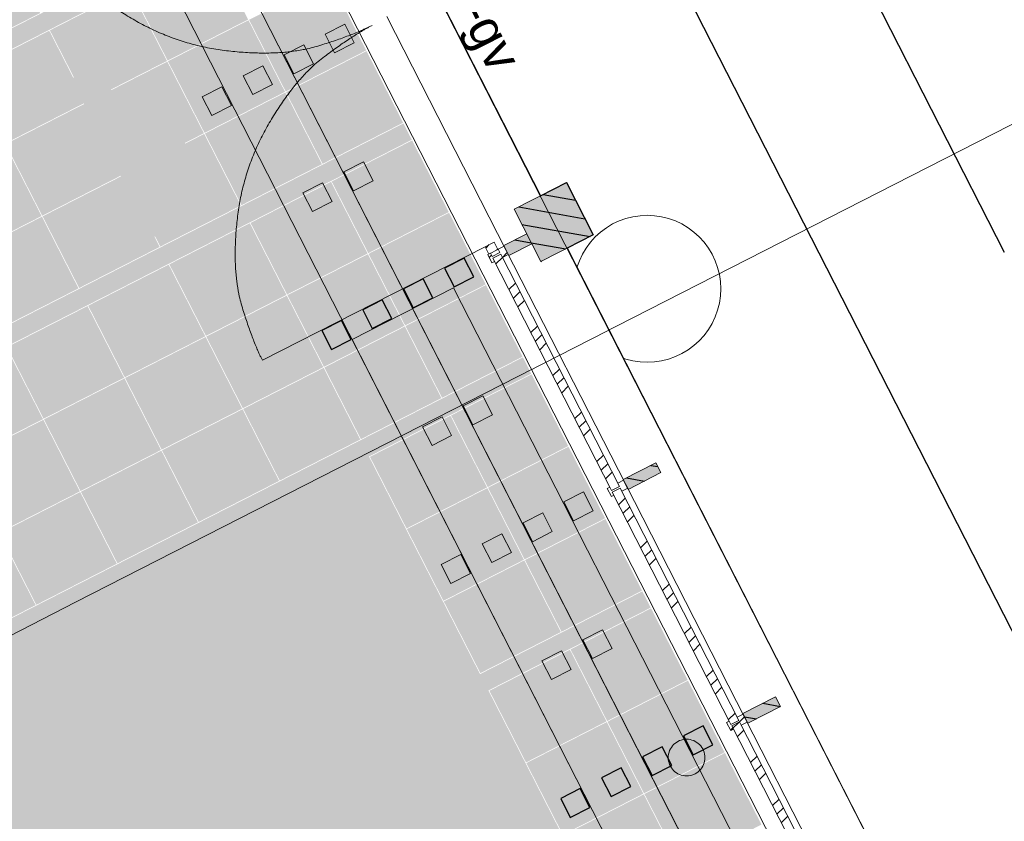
# Model space of a CAD drawing. Header units: metres. Extents: x 538891 to 1080079, y 6588829 to 13178720.
# Tile 458 of 1056: x 539877.23 to 539882.59, y 6589180.6 to 6589184.96. Entities that reach past the tile are written whole.
import ezdxf

# ---------------------------------------------------------------- set-up
doc = ezdxf.new("R2010")
doc.units = ezdxf.units.M
doc.header["$LTSCALE"] = 0.4
doc.header["$PDMODE"] = 1
doc.header["$PDSIZE"] = -2
doc.linetypes.add('Hidden Line', pattern=[48.902778, 35.277778, -13.625])
doc.linetypes.add('Triple Dashed', pattern=[92.604163, 66.145831, -26.458332])
for name, color, linetype in [('AR', 7, 'Continuous'), ('DENDRO', 7, 'Continuous'), ('GEO', 7, 'Continuous'), ('KINO_ASENDIPLAAN', 7, 'Continuous'), ('KINO_GRID', 7, 'Continuous'), ('KINO_PINNAKATTED 2', 7, 'Continuous')]:
    doc.layers.add(name, color=color, linetype=linetype)
doc.styles.add('Arial', font='arial.ttf')
pattern_1 = [(45, (0, 0), (-0.176776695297, 0.176776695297), []), (45, (-0.03536, 0.03536), (-0.176776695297, 0.176776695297), []), (45, (-0.0707, 0.0707), (-0.176776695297, 0.176776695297), [])]
pattern_2 = [(-10, (42.05, 28.59), (0.015628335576, 0.0886326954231), [])]

# ---------------------------------------------------------------- blocks, each defined once
blk = doc.blocks.new('VQSA')
at = {"color": 7, "linetype": 'Continuous', "lineweight": 9, "flags": 128}
for points in [[(0.2, 2.3), (0.199, 2.28), (0.196, 2.261), (0.191, 2.242), (0.185, 2.223), (0.176, 2.206), (0.166, 2.189), (0.155, 2.173), (0.141, 2.159), (0.127, 2.145), (0.111, 2.134), (0.094, 2.124), (0.077, 2.115), (0.058, 2.109), (0.039, 2.104), (0.02, 2.101), (0, 2.1), (-0.02, 2.101), (-0.039, 2.104), (-0.058, 2.109), (-0.077, 2.115), (-0.094, 2.124), (-0.111, 2.134), (-0.127, 2.145), (-0.141, 2.159), (-0.155, 2.173), (-0.166, 2.189), (-0.176, 2.206), (-0.185, 2.223), (-0.191, 2.242), (-0.196, 2.261), (-0.199, 2.28), (-0.2, 2.3), (-0.199, 2.32), (-0.196, 2.339), (-0.191, 2.358), (-0.185, 2.377), (-0.176, 2.394), (-0.166, 2.411), (-0.155, 2.427), (-0.141, 2.441), (-0.127, 2.455), (-0.111, 2.466), (-0.094, 2.476), (-0.077, 2.485), (-0.058, 2.491), (-0.039, 2.496), (-0.02, 2.499), (0, 2.5), (0.02, 2.499), (0.039, 2.496), (0.058, 2.491), (0.077, 2.485), (0.094, 2.476), (0.111, 2.466), (0.127, 2.455), (0.141, 2.441), (0.155, 2.427), (0.166, 2.411), (0.176, 2.394), (0.185, 2.377), (0.191, 2.358), (0.196, 2.339), (0.199, 2.32)], [(0.2, 1.3), (0.199, 1.28), (0.196, 1.261), (0.191, 1.242), (0.185, 1.223), (0.176, 1.206), (0.166, 1.189), (0.155, 1.173), (0.141, 1.159), (0.127, 1.145), (0.111, 1.134), (0.094, 1.124), (0.077, 1.115), (0.058, 1.109), (0.039, 1.104), (0.02, 1.101), (0, 1.1), (-0.02, 1.101), (-0.039, 1.104), (-0.058, 1.109), (-0.077, 1.115), (-0.094, 1.124), (-0.111, 1.134), (-0.127, 1.145), (-0.141, 1.159), (-0.155, 1.173), (-0.166, 1.189), (-0.176, 1.206), (-0.185, 1.223), (-0.191, 1.242), (-0.196, 1.261), (-0.199, 1.28), (-0.2, 1.3), (-0.199, 1.32), (-0.196, 1.339), (-0.191, 1.358), (-0.185, 1.377), (-0.176, 1.394), (-0.166, 1.411), (-0.155, 1.427), (-0.141, 1.441), (-0.127, 1.455), (-0.111, 1.466), (-0.094, 1.476), (-0.077, 1.485), (-0.058, 1.491), (-0.039, 1.496), (-0.02, 1.499), (0, 1.5), (0.02, 1.499), (0.039, 1.496), (0.058, 1.491), (0.077, 1.485), (0.094, 1.476), (0.111, 1.466), (0.127, 1.455), (0.141, 1.441), (0.155, 1.427), (0.166, 1.411), (0.176, 1.394), (0.185, 1.377), (0.191, 1.358), (0.196, 1.339), (0.199, 1.32)], [(0.5, 0), (0.498, -0.049), (0.49, -0.098), (0.478, -0.145), (0.462, -0.191), (0.441, -0.236), (0.416, -0.278), (0.387, -0.317), (0.354, -0.354), (0.317, -0.387), (0.278, -0.416), (0.236, -0.441), (0.191, -0.462), (0.145, -0.478), (0.098, -0.49), (0.049, -0.498), (0, -0.5), (-0.049, -0.498), (-0.098, -0.49), (-0.145, -0.478), (-0.191, -0.462), (-0.236, -0.441), (-0.278, -0.416), (-0.317, -0.387), (-0.354, -0.354), (-0.387, -0.317), (-0.416, -0.278), (-0.441, -0.236), (-0.462, -0.191), (-0.478, -0.145), (-0.49, -0.098), (-0.498, -0.049), (-0.5, 0), (-0.498, 0.049), (-0.49, 0.098), (-0.478, 0.145), (-0.462, 0.191), (-0.441, 0.236), (-0.416, 0.278), (-0.387, 0.317), (-0.354, 0.354), (-0.317, 0.387), (-0.278, 0.416), (-0.236, 0.441), (-0.191, 0.462), (-0.145, 0.478), (-0.098, 0.49), (-0.049, 0.498), (0, 0.5), (0.049, 0.498), (0.098, 0.49), (0.145, 0.478), (0.191, 0.462), (0.236, 0.441), (0.278, 0.416), (0.317, 0.387), (0.354, 0.354), (0.387, 0.317), (0.416, 0.278), (0.441, 0.236), (0.462, 0.191), (0.478, 0.145), (0.49, 0.098), (0.498, 0.049)], [(-0.93, -0.65), (-0.931, -0.67), (-0.934, -0.689), (-0.939, -0.708), (-0.945, -0.727), (-0.954, -0.744), (-0.964, -0.761), (-0.975, -0.777), (-0.989, -0.791), (-1.003, -0.805), (-1.019, -0.816), (-1.036, -0.826), (-1.053, -0.835), (-1.072, -0.841), (-1.091, -0.846), (-1.11, -0.849), (-1.13, -0.85), (-1.15, -0.849), (-1.169, -0.846), (-1.188, -0.841), (-1.207, -0.835), (-1.224, -0.826), (-1.241, -0.816), (-1.257, -0.805), (-1.271, -0.791), (-1.285, -0.777), (-1.296, -0.761), (-1.306, -0.744), (-1.315, -0.727), (-1.321, -0.708), (-1.326, -0.689), (-1.329, -0.67), (-1.33, -0.65), (-1.329, -0.63), (-1.326, -0.611), (-1.321, -0.592), (-1.315, -0.573), (-1.306, -0.556), (-1.296, -0.539), (-1.285, -0.523), (-1.271, -0.509), (-1.257, -0.495), (-1.241, -0.484), (-1.224, -0.474), (-1.207, -0.465), (-1.188, -0.459), (-1.169, -0.454), (-1.15, -0.451), (-1.13, -0.45), (-1.11, -0.451), (-1.091, -0.454), (-1.072, -0.459), (-1.053, -0.465), (-1.036, -0.474), (-1.019, -0.484), (-1.003, -0.495), (-0.989, -0.509), (-0.975, -0.523), (-0.964, -0.539), (-0.954, -0.556), (-0.945, -0.573), (-0.939, -0.592), (-0.934, -0.611), (-0.931, -0.63)], [(1.33, -0.65), (1.329, -0.67), (1.326, -0.689), (1.321, -0.708), (1.315, -0.727), (1.306, -0.744), (1.296, -0.761), (1.285, -0.777), (1.271, -0.791), (1.257, -0.805), (1.241, -0.816), (1.224, -0.826), (1.207, -0.835), (1.188, -0.841), (1.169, -0.846), (1.15, -0.849), (1.13, -0.85), (1.11, -0.849), (1.091, -0.846), (1.072, -0.841), (1.053, -0.835), (1.036, -0.826), (1.019, -0.816), (1.003, -0.805), (0.989, -0.791), (0.975, -0.777), (0.964, -0.761), (0.954, -0.744), (0.945, -0.727), (0.939, -0.708), (0.934, -0.689), (0.931, -0.67), (0.93, -0.65), (0.931, -0.63), (0.934, -0.611), (0.939, -0.592), (0.945, -0.573), (0.954, -0.556), (0.964, -0.539), (0.975, -0.523), (0.989, -0.509), (1.003, -0.495), (1.019, -0.484), (1.036, -0.474), (1.053, -0.465), (1.072, -0.459), (1.091, -0.454), (1.11, -0.451), (1.13, -0.45), (1.15, -0.451), (1.169, -0.454), (1.188, -0.459), (1.207, -0.465), (1.224, -0.474), (1.241, -0.484), (1.257, -0.495), (1.271, -0.509), (1.285, -0.523), (1.296, -0.539), (1.306, -0.556), (1.315, -0.573), (1.321, -0.592), (1.326, -0.611), (1.329, -0.63)], [(-1.8, -1.15), (-1.801, -1.17), (-1.804, -1.189), (-1.809, -1.208), (-1.815, -1.227), (-1.824, -1.244), (-1.834, -1.261), (-1.845, -1.277), (-1.859, -1.291), (-1.873, -1.305), (-1.889, -1.316), (-1.906, -1.326), (-1.923, -1.335), (-1.942, -1.341), (-1.961, -1.346), (-1.98, -1.349), (-2, -1.35), (-2.02, -1.349), (-2.039, -1.346), (-2.058, -1.341), (-2.077, -1.335), (-2.094, -1.326), (-2.111, -1.316), (-2.127, -1.305), (-2.141, -1.291), (-2.155, -1.277), (-2.166, -1.261), (-2.176, -1.244), (-2.185, -1.227), (-2.191, -1.208), (-2.196, -1.189), (-2.199, -1.17), (-2.2, -1.15), (-2.199, -1.13), (-2.196, -1.111), (-2.191, -1.092), (-2.185, -1.073), (-2.176, -1.056), (-2.166, -1.039), (-2.155, -1.023), (-2.141, -1.009), (-2.127, -0.995), (-2.111, -0.984), (-2.094, -0.974), (-2.077, -0.965), (-2.058, -0.959), (-2.039, -0.954), (-2.02, -0.951), (-2, -0.95), (-1.98, -0.951), (-1.961, -0.954), (-1.942, -0.959), (-1.923, -0.965), (-1.906, -0.974), (-1.889, -0.984), (-1.873, -0.995), (-1.859, -1.009), (-1.845, -1.023), (-1.834, -1.039), (-1.824, -1.056), (-1.815, -1.073), (-1.809, -1.092), (-1.804, -1.111), (-1.801, -1.13)], [(2.2, -1.15), (2.199, -1.17), (2.196, -1.189), (2.191, -1.208), (2.185, -1.227), (2.176, -1.244), (2.166, -1.261), (2.155, -1.277), (2.141, -1.291), (2.127, -1.305), (2.111, -1.316), (2.094, -1.326), (2.077, -1.335), (2.058, -1.341), (2.039, -1.346), (2.02, -1.349), (2, -1.35), (1.98, -1.349), (1.961, -1.346), (1.942, -1.341), (1.923, -1.335), (1.906, -1.326), (1.889, -1.316), (1.873, -1.305), (1.859, -1.291), (1.845, -1.277), (1.834, -1.261), (1.824, -1.244), (1.815, -1.227), (1.809, -1.208), (1.804, -1.189), (1.801, -1.17), (1.8, -1.15), (1.801, -1.13), (1.804, -1.111), (1.809, -1.092), (1.815, -1.073), (1.824, -1.056), (1.834, -1.039), (1.845, -1.023), (1.859, -1.009), (1.873, -0.995), (1.889, -0.984), (1.906, -0.974), (1.923, -0.965), (1.942, -0.959), (1.961, -0.954), (1.98, -0.951), (2, -0.95), (2.02, -0.951), (2.039, -0.954), (2.058, -0.959), (2.077, -0.965), (2.094, -0.974), (2.111, -0.984), (2.127, -0.995), (2.141, -1.009), (2.155, -1.023), (2.166, -1.039), (2.176, -1.056), (2.185, -1.073), (2.191, -1.092), (2.196, -1.111), (2.199, -1.13)]]:
    blk.add_lwpolyline(points, close=True, dxfattribs=at)
blk = doc.blocks.new('METS')
at = {"color": 7, "linetype": 'Continuous', "lineweight": 9, "flags": 128}
blk.add_lwpolyline([(0.8, 0), (0.796, -0.078), (0.785, -0.156), (0.766, -0.232), (0.739, -0.306), (0.706, -0.377), (0.665, -0.444), (0.618, -0.508), (0.566, -0.566), (0.508, -0.618), (0.444, -0.665), (0.377, -0.706), (0.306, -0.739), (0.232, -0.766), (0.156, -0.785), (0.078, -0.796), (0, -0.8), (-0.078, -0.796), (-0.156, -0.785), (-0.232, -0.766), (-0.306, -0.739), (-0.377, -0.706), (-0.444, -0.665), (-0.508, -0.618), (-0.566, -0.566), (-0.618, -0.508), (-0.665, -0.444), (-0.706, -0.377), (-0.739, -0.306), (-0.766, -0.232), (-0.785, -0.156), (-0.796, -0.078), (-0.8, 0), (-0.796, 0.078), (-0.785, 0.156), (-0.766, 0.232), (-0.739, 0.306), (-0.706, 0.377), (-0.665, 0.444), (-0.618, 0.508), (-0.566, 0.566), (-0.508, 0.618), (-0.444, 0.665), (-0.377, 0.706), (-0.306, 0.739), (-0.232, 0.766), (-0.156, 0.785), (-0.078, 0.796), (0, 0.8), (0.078, 0.796), (0.156, 0.785), (0.232, 0.766), (0.306, 0.739), (0.377, 0.706), (0.444, 0.665), (0.508, 0.618), (0.566, 0.566), (0.618, 0.508), (0.665, 0.444), (0.706, 0.377), (0.739, 0.306), (0.766, 0.232), (0.785, 0.156), (0.796, 0.078)], close=True, dxfattribs=at)

msp = doc.modelspace()

# ---------------------------------------------------------------- hatches: boundary and pattern name
at = {"layer": 'KINO_PINNAKATTED 2', "linetype": 'Continuous', "lineweight": 0, "true_color": 0xdbccc4}
msp.add_hatch(color=254, dxfattribs=at).paths.add_polyline_path([(539876.2611, 6589181.123), (539881.9225, 6589169.9217), (539881.9225, 6589169.9217), (539882.6953, 6589168.4075), (539882.6953, 6589168.4075), (539885.967, 6589162.1069), (539888.8344, 6589163.5705), (539879.1286, 6589182.5866)])

# ---------------------------------------------------------------- linework, layer by layer
at = {"layer": 'AR', "color": 251, "linetype": 'Triple Dashed', "lineweight": 9, "true_color": 0x575757}
msp.add_line((539877.5321, 6589181.7937), (539875.9288, 6589180.9754), dxfattribs=at)
at = {"layer": 'AR', "color": 7, "linetype": 'Continuous', "lineweight": 9, "flags": 128}
for points in [[(539892.9408, 6589158.7273), (539878.4205, 6589187.1759), (539893.6068, 6589194.927)], [(539893.4643, 6589194.8543), (539888.6724, 6589192.4085), (539888.3874, 6589192.263), (539883.6222, 6589189.8309), (539883.3372, 6589189.6854), (539878.5809, 6589187.2578), (539878.6536, 6589187.1153), (539878.5111, 6589187.0425), (539880.0613, 6589184.0053), (539880.2038, 6589184.078), (539880.3493, 6589183.793), (539880.2068, 6589183.7202), (539882.6662, 6589178.9016)]]:
    msp.add_lwpolyline(points, dxfattribs=at)
at = {"layer": 'AR', "color": 143, "linetype": 'Continuous', "lineweight": 25, "true_color": 0x84a8b9, "flags": 128}
msp.add_lwpolyline([(539893.4643, 6589194.8543), (539888.6724, 6589192.4085), (539888.3874, 6589192.263), (539883.6222, 6589189.8309), (539883.3372, 6589189.6854), (539878.5809, 6589187.2578), (539878.6536, 6589187.1153), (539878.5111, 6589187.0425), (539880.0613, 6589184.0053), (539880.2038, 6589184.078), (539880.3493, 6589183.793), (539880.2068, 6589183.7202), (539882.6662, 6589178.9016)], dxfattribs=at)
at = {"layer": 'AR', "color": 7, "linetype": 'Hidden Line', "lineweight": 9, "flags": 128}
msp.add_lwpolyline([(539878.2739, 6589184.4431), (539878.3808, 6589184.4976), (539878.3285, 6589184.6), (539878.2216, 6589184.5455)], close=True, dxfattribs=at)
at = {"layer": 'DENDRO', "color": 30, "linetype": 'Continuous', "lineweight": 25, "true_color": 0xff7f00}
msp.add_open_spline([(539885.6577, 6589211.3673), (539885.9587, 6589211.5998), (539887.0879, 6589212.0198), (539888.605, 6589212.4885), (539889.9731, 6589213.0137), (539891.3102, 6589213.7672), (539891.8744, 6589214.6436), (539891.7177, 6589215.3903), (539891.4434, 6589216.0274), (539891.1774, 6589216.6797), (539891.0775, 6589217.3225), (539891.2898, 6589217.9325), (539891.6083, 6589218.5323), (539891.7489, 6589219.1569), (539891.5335, 6589219.8105), (539891.0707, 6589220.4069), (539890.4607, 6589220.8621), (539889.8044, 6589221.0935), (539889.0576, 6589220.9883), (539888.3106, 6589220.2982), (539887.7505, 6589219.5517), (539887.208, 6589218.8186), (539886.4783, 6589217.8358), (539885.4818, 6589216.498), (539884.1518, 6589214.7322), (539882.6558, 6589212.7955), (539881.0985, 6589210.8481), (539879.0649, 6589208.3801), (539876.0944, 6589204.886), (539872.6307, 6589200.8975), (539869.6701, 6589197.4329), (539867.6909, 6589194.8749), (539866.2109, 6589192.7521), (539865.0379, 6589190.7976), (539864.2551, 6589189.3549), (539863.5464, 6589188.2627), (539862.6538, 6589187.3122), (539861.4517, 6589186.5971), (539860.1198, 6589186.0356), (539858.997, 6589185.454), (539858.4285, 6589184.6792), (539858.4518, 6589183.6679), (539858.8723, 6589182.475), (539859.5272, 6589181.142), (539860.2483, 6589179.7128), (539860.8674, 6589178.2304), (539861.2217, 6589176.7401), (539861.5753, 6589175.4365), (539862.2064, 6589174.6663), (539862.9609, 6589174.3966), (539863.6348, 6589174.2423), (539864.2806, 6589174.0573), (539864.918, 6589173.6609), (539865.3683, 6589172.6788), (539865.5592, 6589171.2345), (539865.7765, 6589169.7978), (539866.3959, 6589168.7176), (539867.6352, 6589168.2256), (539869.0218, 6589168.0582), (539870.3261, 6589168.0626), (539871.5879, 6589168.2084), (539873.1231, 6589168.5133), (539875.2126, 6589169.1649), (539877.5723, 6589170.1954), (539879.6716, 6589171.2913), (539881.2245, 6589172.1487), (539882.79, 6589173.0592), (539884.4462, 6589174.3385), (539885.3593, 6589175.663), (539885.8205, 6589177.2138), (539885.4269, 6589179.8588), (539884.1912, 6589182.7006), (539883.1434, 6589184.6065), (539882.0985, 6589186.3358), (539880.8619, 6589188.3679), (539880.4198, 6589189.9251), (539880.7902, 6589190.8015), (539881.5494, 6589191.3893), (539882.7447, 6589191.8227), (539884.1904, 6589191.9845), (539885.7179, 6589191.7691), (539887.143, 6589191.0433), (539888.3782, 6589189.868), (539889.4666, 6589188.5674), (539890.4385, 6589187.4406), (539891.3271, 6589186.7864), (539892.1601, 6589186.9284), (539892.9946, 6589188.0441), (539894.0871, 6589188.8946), (539895.2642, 6589189.5714), (539896.3286, 6589190.275), (539897.0597, 6589191.2074), (539897.414, 6589192.4428), (539897.7325, 6589193.5782), (539898.1184, 6589194.323), (539898.5738, 6589194.8471), (539899.1059, 6589195.3196), (539899.5477, 6589195.7995), (539899.733, 6589196.3483), (539899.5719, 6589196.9795), (539899.1657, 6589197.5865), (539898.605, 6589198.071), (539897.9861, 6589198.3235), (539897.3447, 6589198.3805), (539896.687, 6589198.3497), (539895.8577, 6589198.3256), (539894.7078, 6589198.5446), (539893.448, 6589199.106), (539892.2827, 6589199.8894), (539891.2518, 6589200.8076), (539890.3935, 6589201.7751), (539889.5969, 6589202.9265), (539889.0297, 6589204.2093), (539888.6237, 6589205.3397), (539888.2438, 6589206.3255), (539887.7355, 6589207.4324), (539887.0067, 6589208.7104), (539886.0604, 6589210.1578), (539885.6663, 6589211.1102), (539885.6577, 6589211.3673)], degree=2, dxfattribs=at)
at = {"layer": 'KINO_ASENDIPLAAN', "color": 8, "linetype": 'Continuous', "lineweight": 13, "true_color": 0x737373}
msp.add_solid([(539877.5018, 6589184.6558), (539878.1744, 6589184.4378), (539877.9564, 6589183.7651)], dxfattribs=at)
at = {"layer": 'KINO_GRID', "color": 254, "linetype": 'Continuous', "true_color": 0xe6e6e6}
for points in [[(539858.7353, 6589212.3149), (539900.3409, 6589130.7995), (539858.6462, 6589212.2694), (539900.2518, 6589130.754)], [(539860.6136, 6589211.7804), (539900.9645, 6589132.7232), (539860.5245, 6589211.7349), (539900.8754, 6589132.6778)], [(539874.2327, 6589185.0164), (539874.2781, 6589184.9273), (539877.4496, 6589186.6584), (539877.4951, 6589186.5693)], [(539874.9161, 6589183.7598), (539874.9616, 6589183.6707), (539878.0997, 6589185.3847), (539878.1452, 6589185.2956)], [(539878.7498, 6589184.111), (539878.7953, 6589184.0219), (539879.3164, 6589184.4002), (539879.3618, 6589184.3111)], [(539875.5662, 6589182.4861), (539875.6117, 6589182.397), (539878.7498, 6589184.111), (539878.7953, 6589184.0219)], [(539879.3999, 6589182.8373), (539879.4454, 6589182.7483), (539879.9664, 6589183.1265), (539880.0119, 6589183.0374)], [(539876.2084, 6589181.2084), (539876.2539, 6589181.1193), (539879.3999, 6589182.8373), (539879.4454, 6589182.7483)], [(539880.05, 6589181.5636), (539880.0954, 6589181.4746), (539880.6165, 6589181.8528), (539880.662, 6589181.7637)], [(539876.8664, 6589179.9387), (539876.9119, 6589179.8497), (539880.05, 6589181.5636), (539880.0954, 6589181.4746)]]:
    msp.add_solid(points, dxfattribs=at)
at = {"layer": 'KINO_PINNAKATTED 2', "color": 254, "linetype": 'Continuous', "true_color": 0xd4dae2}
for points in [[(539876.9014, 6589184.7775), (539877.3395, 6589185.0011), (539876.7023, 6589185.1677), (539877.1404, 6589185.3913)], [(539878.0329, 6589184.7421), (539878.471, 6589184.9657), (539877.8338, 6589185.1322), (539878.2719, 6589185.3558)], [(539878.6755, 6589184.5738), (539879.1136, 6589184.7974), (539878.4764, 6589184.9639), (539878.9145, 6589185.1875)], [(539877.5913, 6589184.5166), (539878.0294, 6589184.7403), (539877.3921, 6589184.9068), (539877.8302, 6589185.1304)], [(539878.2339, 6589184.3484), (539878.6719, 6589184.572), (539878.0347, 6589184.7385), (539878.4728, 6589184.9621)], [(539877.1496, 6589184.2912), (539877.5877, 6589184.5148), (539876.9505, 6589184.6813), (539877.3886, 6589184.9049)], [(539878.8764, 6589184.1801), (539879.3145, 6589184.4037), (539878.6773, 6589184.5702), (539879.1154, 6589184.7938)], [(539877.7922, 6589184.123), (539878.2303, 6589184.3466), (539877.5931, 6589184.5131), (539878.0312, 6589184.7367)], [(539878.4348, 6589183.9547), (539878.8729, 6589184.1783), (539878.2357, 6589184.3448), (539878.6738, 6589184.5684)], [(539877.3505, 6589183.8975), (539877.7886, 6589184.1211), (539877.1514, 6589184.2877), (539877.5895, 6589184.5113)], [(539877.9931, 6589183.7293), (539878.4312, 6589183.9529), (539877.794, 6589184.1194), (539878.2321, 6589184.343)], [(539879.1247, 6589183.6938), (539879.5628, 6589183.9174), (539878.9255, 6589184.0839), (539879.3636, 6589184.3075)], [(539876.9089, 6589183.6721), (539877.347, 6589183.8957), (539876.7098, 6589184.0622), (539877.1479, 6589184.2858)], [(539877.5515, 6589183.5039), (539877.9896, 6589183.7275), (539877.3524, 6589183.894), (539877.7905, 6589184.1176)], [(539878.683, 6589183.4684), (539879.1211, 6589183.692), (539878.4839, 6589183.8585), (539878.922, 6589184.0821)], [(539877.1098, 6589183.2784), (539877.5479, 6589183.502), (539876.9107, 6589183.6686), (539877.3488, 6589183.8922)], [(539879.3256, 6589183.3001), (539879.7637, 6589183.5237), (539879.1265, 6589183.6902), (539879.5646, 6589183.9139)], [(539878.2413, 6589183.243), (539878.6794, 6589183.4666), (539878.0422, 6589183.6331), (539878.4803, 6589183.8567)], [(539878.8839, 6589183.0747), (539879.322, 6589183.2983), (539878.6848, 6589183.4648), (539879.1229, 6589183.6884)], [(539877.7997, 6589183.0175), (539878.2378, 6589183.2411), (539877.6006, 6589183.4077), (539878.0387, 6589183.6313)], [(539879.5265, 6589182.9064), (539879.9646, 6589183.1301), (539879.3274, 6589183.2966), (539879.7655, 6589183.5202)], [(539878.4423, 6589182.8493), (539878.8804, 6589183.0729), (539878.2432, 6589183.2394), (539878.6813, 6589183.463)], [(539877.358, 6589182.7921), (539877.7961, 6589183.0157), (539877.1589, 6589183.1822), (539877.597, 6589183.4058)], [(539879.0849, 6589182.681), (539879.523, 6589182.9046), (539878.8858, 6589183.0711), (539879.3239, 6589183.2947)], [(539878.0006, 6589182.6239), (539878.4387, 6589182.8475), (539877.8015, 6589183.014), (539878.2396, 6589183.2376)], [(539876.9164, 6589182.5667), (539877.3545, 6589182.7903), (539876.7173, 6589182.9568), (539877.1554, 6589183.1804)], [(539878.6432, 6589182.4556), (539879.0813, 6589182.6792), (539878.4441, 6589182.8457), (539878.8822, 6589183.0693)], [(539879.7747, 6589182.4201), (539880.2128, 6589182.6437), (539879.5756, 6589182.8103), (539880.0137, 6589183.0339)], [(539877.559, 6589182.3984), (539877.9971, 6589182.622), (539877.3599, 6589182.7886), (539877.7979, 6589183.0122)], [(539878.2016, 6589182.2302), (539878.6397, 6589182.4538), (539878.0024, 6589182.6203), (539878.4405, 6589182.8439)], [(539879.3331, 6589182.1947), (539879.7712, 6589182.4183), (539879.134, 6589182.5848), (539879.5721, 6589182.8084)], [(539877.1173, 6589182.173), (539877.5554, 6589182.3966), (539876.9182, 6589182.5631), (539877.3563, 6589182.7867)], [(539877.7599, 6589182.0048), (539878.198, 6589182.2284), (539877.5608, 6589182.3949), (539877.9989, 6589182.6185)], [(539879.9757, 6589182.0265), (539880.4138, 6589182.2501), (539879.7766, 6589182.4166), (539880.2147, 6589182.6402)], [(539877.3183, 6589181.7793), (539877.7563, 6589182.0029), (539877.1191, 6589182.1695), (539877.5572, 6589182.3931)], [(539879.534, 6589181.801), (539879.9721, 6589182.0246), (539879.3349, 6589182.1912), (539879.773, 6589182.4148)], [(539880.1766, 6589181.6328), (539880.6147, 6589181.8564), (539879.9775, 6589182.0229), (539880.4156, 6589182.2465)], [(539876.8766, 6589181.5539), (539877.3147, 6589181.7775), (539876.6775, 6589181.944), (539877.1156, 6589182.1676)], [(539879.735, 6589181.4074), (539880.1731, 6589181.631), (539879.5358, 6589181.7975), (539879.9739, 6589182.0211)], [(539880.4248, 6589181.1465), (539880.8629, 6589181.3701), (539880.2257, 6589181.5366), (539880.6638, 6589181.7602)], [(539879.9832, 6589180.921), (539880.4213, 6589181.1446), (539879.7841, 6589181.3112), (539880.2222, 6589181.5348)], [(539880.6258, 6589180.7528), (539881.0639, 6589180.9764), (539880.4267, 6589181.1429), (539880.8647, 6589181.3665)], [(539880.1841, 6589180.5274), (539880.6222, 6589180.751), (539879.985, 6589180.9175), (539880.4231, 6589181.1411)], [(539880.8267, 6589180.3591), (539881.2648, 6589180.5827), (539880.6276, 6589180.7492), (539881.0657, 6589180.9728)], [(539880.3851, 6589180.1337), (539880.8231, 6589180.3573), (539880.1859, 6589180.5238), (539880.624, 6589180.7474)]]:
    msp.add_solid(points, dxfattribs=at)

# ---------------------------------------------------------------- block references
at = {"layer": 'GEO', "color": 8, "true_color": 0x7d7d7d, "xscale": 0.5, "yscale": 0.5, "zscale": 0.5}
for name, p in [('METS', (539880.6431, 6589183.4998)), ('VQSA', (539880.8572, 6589179.7975))]:
    msp.add_blockref(name, p, dxfattribs=at)

# ---------------------------------------------------------------- next in the draw order: wipeouts: each hides what was drawn before it
at = {"color": 255, "linetype": 'Continuous', "lineweight": 5}
msp.add_wipeout([(539878.4262, 6589186.1706), (539891.406, 6589160.7401), (539891.4142, 6589160.724), (539891.8346, 6589160.9386), (539878.8384, 6589186.4012), (539878.418, 6589186.1866)], dxfattribs=at).dxf.layer = 'AR'

# ---------------------------------------------------------------- next in the draw order: hatches: boundary and pattern name
at = {"layer": 'AR', "linetype": 'Continuous', "lineweight": 25, "true_color": 0x848484}
h = msp.add_hatch(dxfattribs=at)
h.set_pattern_fill('WOOD_0001', color=252, style=0, pattern_type=2)
h.set_pattern_definition(pattern_2)
h.paths.add_polyline_path([(539880.3493, 6589183.793), (539880.2038, 6589184.078), (539879.9188, 6589183.9325), (539880.0643, 6589183.6475)])
at = {"layer": 'AR', "linetype": 'Continuous', "lineweight": 9, "true_color": 0xe2f3f5}
h = msp.add_hatch(dxfattribs=at)
h.set_pattern_fill('ALUMINUM_0001', style=0, pattern_type=2)
h.set_pattern_definition(pattern_1)
h.paths.add_polyline_path([(539880.4484, 6589182.4021), (539880.4912, 6589182.4239), (539879.8457, 6589183.6887), (539879.8029, 6589183.6669)])
h = msp.add_hatch(dxfattribs=at)
h.set_pattern_fill('ALUMINUM_0001', style=0, pattern_type=2)
h.set_pattern_definition(pattern_1)
h.paths.add_polyline_path([(539881.0985, 6589181.1284), (539881.1413, 6589181.1502), (539880.4957, 6589182.415), (539880.453, 6589182.3932)])
h = msp.add_hatch(dxfattribs=at)
h.set_pattern_fill('ALUMINUM_0001', style=0, pattern_type=2)
h.set_pattern_definition(pattern_1)
h.paths.add_polyline_path([(539881.7486, 6589179.8547), (539881.7914, 6589179.8765), (539881.1458, 6589181.1413), (539881.1031, 6589181.1195)])

# ---------------------------------------------------------------- next in the draw order: linework, layer by layer
at = {"layer": 'AR', "color": 7, "linetype": 'Hidden Line', "lineweight": 9}
for p, q in [((539876.7325, 6589187.738), (539894.2877, 6589153.3431)), ((539876.7328, 6589187.7374), (539894.2877, 6589153.3431)), ((539876.7328, 6589187.7374), (539894.2877, 6589153.3431)), ((539877.2303, 6589187.5766), (539894.4491, 6589153.8408)), ((539877.2306, 6589187.5761), (539894.4491, 6589153.8408)), ((539877.2306, 6589187.5761), (539894.4491, 6589153.8408))]:
    msp.add_line(p, q, dxfattribs=at)
at = {"layer": 'AR', "color": 7, "linetype": 'Continuous', "lineweight": 9}
for p, q in [((539891.8346, 6589160.9386), (539878.8384, 6589186.4012)), ((539891.406, 6589160.7401), (539878.4262, 6589186.1706)), ((539879.9871, 6589183.7987), (539880.0144, 6589183.7453)), ((539879.7601, 6589183.7288), (539878.5487, 6589183.1105)), ((539879.0365, 6589183.224), (539879.5887, 6589183.5058)), ((539879.5887, 6589183.5058), (539889.9902, 6589163.1268)), ((539879.0365, 6589183.224), (539889.4379, 6589162.845)), ((539880.6906, 6589182.5523), (539880.7179, 6589182.4989)), ((539881.3407, 6589181.2786), (539881.368, 6589181.2252))]:
    msp.add_line(p, q, dxfattribs=at)
at = {"layer": 'AR', "color": 255, "linetype": 'Continuous', "lineweight": 25}
for p, q in [((539881.2269, 6589186.3629), (539882.5863, 6589183.6996)), ((539893.1544, 6589161.0144), (539880.4253, 6589185.9537))]:
    msp.add_line(p, q, dxfattribs=at)
at = {"layer": 'AR', "color": 7, "linetype": 'Hidden Line', "lineweight": 9, "flags": 128}
for points in [[(539878.9419, 6589184.784), (539879.0488, 6589184.8386), (539878.9965, 6589184.941), (539878.8897, 6589184.8864)], [(539878.7193, 6589184.6704), (539878.8261, 6589184.7249), (539878.7739, 6589184.8273), (539878.667, 6589184.7728)], [(539878.4966, 6589184.5567), (539878.6035, 6589184.6113), (539878.5512, 6589184.7137), (539878.4443, 6589184.6591)], [(539879.1512, 6589184.0881), (539879.0443, 6589184.0335), (539878.992, 6589184.136), (539879.0989, 6589184.1905)], [(539878.9285, 6589183.9744), (539878.8216, 6589183.9199), (539878.7693, 6589184.0223), (539878.8762, 6589184.0769)], [(539879.8013, 6589182.8144), (539879.6944, 6589182.7598), (539879.6421, 6589182.8623), (539879.749, 6589182.9168)], [(539879.5786, 6589182.7007), (539879.4717, 6589182.6462), (539879.4194, 6589182.7486), (539879.5263, 6589182.8032)], [(539880.2421, 6589182.2366), (539880.349, 6589182.2912), (539880.2967, 6589182.3936), (539880.1898, 6589182.3391)], [(539880.0194, 6589182.123), (539880.1263, 6589182.1775), (539880.074, 6589182.28), (539879.9672, 6589182.2254)], [(539879.7968, 6589182.0093), (539879.9036, 6589182.0639), (539879.8514, 6589182.1663), (539879.7445, 6589182.1118)], [(539879.5741, 6589181.8957), (539879.681, 6589181.9502), (539879.6287, 6589182.0527), (539879.5218, 6589181.9981)], [(539880.4514, 6589181.5407), (539880.3445, 6589181.4861), (539880.2922, 6589181.5886), (539880.3991, 6589181.6431)], [(539880.2287, 6589181.427), (539880.1218, 6589181.3725), (539880.0695, 6589181.4749), (539880.1764, 6589181.5295)]]:
    msp.add_lwpolyline(points, close=True, dxfattribs=at)
at = {"layer": 'AR', "color": 7, "linetype": 'Continuous', "lineweight": 9, "flags": 128}
for points in [[(539880.3493, 6589183.793), (539880.2038, 6589184.078), (539879.9188, 6589183.9325), (539880.0643, 6589183.6475)], [(539880.4484, 6589182.4021), (539880.4912, 6589182.4239), (539879.8457, 6589183.6887), (539879.8029, 6589183.6669)], [(539881.0985, 6589181.1284), (539881.1413, 6589181.1502), (539880.4957, 6589182.415), (539880.453, 6589182.3932)], [(539881.7486, 6589179.8547), (539881.7914, 6589179.8765), (539881.1458, 6589181.1413), (539881.1031, 6589181.1195)]]:
    msp.add_lwpolyline(points, close=True, dxfattribs=at)
at = {"layer": 'AR', "color": 8, "linetype": 'Continuous', "lineweight": 25, "true_color": 0x808080, "flags": 128}
for points in [[(539879.592, 6589183.5103), (539879.6989, 6589183.5649), (539879.6466, 6589183.6673), (539879.5397, 6589183.6127)], [(539879.3693, 6589183.3967), (539879.4762, 6589183.4512), (539879.424, 6589183.5537), (539879.3171, 6589183.4991)], [(539879.1467, 6589183.283), (539879.2536, 6589183.3376), (539879.2013, 6589183.44), (539879.0944, 6589183.3855)], [(539878.924, 6589183.1694), (539879.0309, 6589183.2239), (539878.9786, 6589183.3264), (539878.8717, 6589183.2718)], [(539880.8922, 6589180.9629), (539880.9991, 6589181.0175), (539880.9468, 6589181.1199), (539880.8399, 6589181.0654)], [(539880.6695, 6589180.8493), (539880.7764, 6589180.9038), (539880.7241, 6589181.0063), (539880.6173, 6589180.9517)], [(539880.4469, 6589180.7357), (539880.5537, 6589180.7902), (539880.5015, 6589180.8926), (539880.3946, 6589180.8381)], [(539880.2242, 6589180.622), (539880.3311, 6589180.6766), (539880.2788, 6589180.779), (539880.1719, 6589180.7244)]]:
    msp.add_lwpolyline(points, close=True, dxfattribs=at)
at = {"layer": 'AR', "color": 7, "linetype": 'Continuous', "lineweight": 9}
for points in [[(539877.3192, 6589185.5195), (539877.3735, 6589185.4131), (539877.6082, 6589185.1033), (539878.0994, 6589184.8207), (539878.6646, 6589184.7642), (539879.0382, 6589184.8787), (539879.1453, 6589184.9333)], [(539879.1453, 6589184.9333), (539879.0382, 6589184.8787), (539878.7263, 6589184.6433), (539878.4405, 6589184.1524), (539878.3812, 6589183.5888), (539878.4944, 6589183.217), (539878.5487, 6589183.1105)]]:
    msp.add_open_spline(points, degree=2, dxfattribs=at)
at = {"layer": 'AR', "color": 254, "linetype": 'Continuous', "true_color": 0xcccccc}
msp.add_solid([(539880.3493, 6589183.793), (539880.2038, 6589184.078), (539880.0643, 6589183.6475), (539879.9188, 6589183.9325)], dxfattribs=at)
at = {"layer": 'AR', "color": 9, "linetype": 'Continuous', "true_color": 0xc0c0c0}
for points in [[(539879.592, 6589183.5103), (539879.6989, 6589183.5649), (539879.5397, 6589183.6127), (539879.6466, 6589183.6673)], [(539879.3693, 6589183.3967), (539879.4762, 6589183.4512), (539879.3171, 6589183.4991), (539879.424, 6589183.5537)], [(539879.1467, 6589183.283), (539879.2536, 6589183.3376), (539879.0944, 6589183.3855), (539879.2013, 6589183.44)], [(539878.924, 6589183.1694), (539879.0309, 6589183.2239), (539878.8717, 6589183.2718), (539878.9786, 6589183.3264)], [(539880.8922, 6589180.9629), (539880.9991, 6589181.0175), (539880.8399, 6589181.0654), (539880.9468, 6589181.1199)], [(539880.6695, 6589180.8493), (539880.7764, 6589180.9038), (539880.6173, 6589180.9517), (539880.7241, 6589181.0063)], [(539880.4469, 6589180.7357), (539880.5537, 6589180.7902), (539880.3946, 6589180.8381), (539880.5015, 6589180.8926)], [(539880.2242, 6589180.622), (539880.3311, 6589180.6766), (539880.1719, 6589180.7244), (539880.2788, 6589180.779)]]:
    msp.add_solid(points, dxfattribs=at)

# ---------------------------------------------------------------- next in the draw order: texts
at = {"layer": 'AR', "color": 7, "insert": (539879.7364, 6589184.636), "char_height": 0.2, "attachment_point": 9, "rotation": 297.0398, "line_spacing_factor": 1.004016, "style": 'Arial'}
msp.add_mtext('VU-301-v-gv', dxfattribs=at)

# ---------------------------------------------------------------- next in the draw order: wipeouts: each hides what was drawn before it
at = {"color": 255, "linetype": 'Continuous', "lineweight": 5}
for points in [[(539879.8294, 6589183.714), (539879.8091, 6589183.7538), (539879.7601, 6589183.7288), (539879.7804, 6589183.689)], [(539880.4912, 6589182.4239), (539880.4484, 6589182.4021), (539880.4394, 6589182.4199), (539880.4251, 6589182.4126), (539880.4478, 6589182.3681), (539880.4621, 6589182.3754), (539880.453, 6589182.3932), (539880.4957, 6589182.415), (539880.5048, 6589182.3972), (539880.5369, 6589182.4136), (539880.5142, 6589182.4581), (539880.4821, 6589182.4417)], [(539881.1413, 6589181.1502), (539881.0985, 6589181.1284), (539881.0894, 6589181.1462), (539881.0752, 6589181.139), (539881.0979, 6589181.0944), (539881.1122, 6589181.1017), (539881.1031, 6589181.1195), (539881.1458, 6589181.1413), (539881.1549, 6589181.1235), (539881.187, 6589181.1399), (539881.1643, 6589181.1844), (539881.1322, 6589181.168)]]:
    msp.add_wipeout(points, dxfattribs=at).dxf.layer = 'AR'

# ---------------------------------------------------------------- next in the draw order: hatches: boundary and pattern name
at = {"layer": 'AR', "linetype": 'Continuous', "lineweight": 25, "true_color": 0x848484}
h = msp.add_hatch(dxfattribs=at)
h.set_pattern_fill('ALUMINUM_0001_1', color=252, style=0, pattern_type=2)
h.set_pattern_definition(pattern_1)
h.paths.add_polyline_path([(539879.8294, 6589183.714), (539879.8091, 6589183.7538), (539879.7601, 6589183.7288), (539879.7804, 6589183.689)])
h = msp.add_hatch(dxfattribs=at)
h.set_pattern_fill('WOOD_0001', color=252, style=0, pattern_type=2)
h.set_pattern_definition(pattern_2)
h.paths.add_polyline_path([(539880.7179, 6589182.4989), (539880.6906, 6589182.5523), (539880.5125, 6589182.4614), (539880.5398, 6589182.4079)])
h = msp.add_hatch(dxfattribs=at)
h.set_pattern_fill('ALUMINUM_0001_1', color=252, style=0, pattern_type=2)
h.set_pattern_definition(pattern_1)
h.paths.add_polyline_path([(539880.4912, 6589182.4239), (539880.4484, 6589182.4021), (539880.4394, 6589182.4199), (539880.4251, 6589182.4126), (539880.4478, 6589182.3681), (539880.4621, 6589182.3754), (539880.453, 6589182.3932), (539880.4957, 6589182.415), (539880.5048, 6589182.3972), (539880.5369, 6589182.4136), (539880.5142, 6589182.4581), (539880.4821, 6589182.4417)])
h = msp.add_hatch(dxfattribs=at)
h.set_pattern_fill('WOOD_0001', color=252, style=0, pattern_type=2)
h.set_pattern_definition(pattern_2)
h.paths.add_polyline_path([(539881.368, 6589181.2252), (539881.3407, 6589181.2786), (539881.1626, 6589181.1877), (539881.1899, 6589181.1342)])
h = msp.add_hatch(dxfattribs=at)
h.set_pattern_fill('ALUMINUM_0001_1', color=252, style=0, pattern_type=2)
h.set_pattern_definition(pattern_1)
h.paths.add_polyline_path([(539881.1413, 6589181.1502), (539881.0985, 6589181.1284), (539881.0894, 6589181.1462), (539881.0752, 6589181.139), (539881.0979, 6589181.0944), (539881.1122, 6589181.1017), (539881.1031, 6589181.1195), (539881.1458, 6589181.1413), (539881.1549, 6589181.1235), (539881.187, 6589181.1399), (539881.1643, 6589181.1844), (539881.1322, 6589181.168)])

# ---------------------------------------------------------------- next in the draw order: linework, layer by layer
at = {"layer": 'AR', "color": 7, "linetype": 'Continuous', "lineweight": 9}
for p, q in [((539880.5125, 6589182.4614), (539880.6906, 6589182.5523)), ((539880.5398, 6589182.4079), (539880.7179, 6589182.4989)), ((539880.4821, 6589182.4417), (539880.5142, 6589182.4581)), ((539880.4821, 6589182.4417), (539880.4912, 6589182.4239)), ((539880.5125, 6589182.4614), (539880.5398, 6589182.4079)), ((539880.5142, 6589182.4581), (539880.5369, 6589182.4136)), ((539881.1762, 6589181.161), (539880.5261, 6589182.4347)), ((539880.4251, 6589182.4126), (539880.4394, 6589182.4199)), ((539880.4251, 6589182.4126), (539880.4478, 6589182.3681)), ((539880.4394, 6589182.4199), (539880.4484, 6589182.4021)), ((539880.4478, 6589182.3681), (539880.4621, 6589182.3754)), ((539880.4484, 6589182.4021), (539880.4912, 6589182.4239)), ((539880.453, 6589182.3932), (539880.4957, 6589182.415)), ((539880.453, 6589182.3932), (539880.4621, 6589182.3754)), ((539880.4957, 6589182.415), (539880.5048, 6589182.3972)), ((539880.5048, 6589182.3972), (539880.5369, 6589182.4136)), ((539881.1626, 6589181.1877), (539881.3407, 6589181.2786)), ((539881.1899, 6589181.1342), (539881.368, 6589181.2252)), ((539881.0752, 6589181.139), (539881.0894, 6589181.1462)), ((539881.0894, 6589181.1462), (539881.0985, 6589181.1284)), ((539881.0985, 6589181.1284), (539881.1413, 6589181.1502)), ((539881.1031, 6589181.1195), (539881.1458, 6589181.1413)), ((539881.1322, 6589181.168), (539881.1643, 6589181.1844)), ((539881.1322, 6589181.168), (539881.1413, 6589181.1502)), ((539881.1458, 6589181.1413), (539881.1549, 6589181.1235)), ((539881.1626, 6589181.1877), (539881.1899, 6589181.1342)), ((539881.1643, 6589181.1844), (539881.187, 6589181.1399)), ((539881.8263, 6589179.8873), (539881.1762, 6589181.161)), ((539881.0752, 6589181.139), (539881.0979, 6589181.0944)), ((539881.0979, 6589181.0944), (539881.1122, 6589181.1017)), ((539881.1031, 6589181.1195), (539881.1122, 6589181.1017)), ((539881.1549, 6589181.1235), (539881.187, 6589181.1399))]:
    msp.add_line(p, q, dxfattribs=at)
at = {"layer": 'AR', "color": 7, "linetype": 'Hidden Line', "lineweight": 9}
for p, q in [((539881.1762, 6589181.161), (539880.5261, 6589182.4347)), ((539881.1762, 6589181.161), (539880.5261, 6589182.4347)), ((539881.1762, 6589181.161), (539880.5261, 6589182.4347)), ((539881.1762, 6589181.161), (539880.5261, 6589182.4347)), ((539881.8263, 6589179.8873), (539881.1762, 6589181.161)), ((539881.8263, 6589179.8873), (539881.1762, 6589181.161)), ((539881.8263, 6589179.8873), (539881.1762, 6589181.161)), ((539881.8263, 6589179.8873), (539881.1762, 6589181.161))]:
    msp.add_line(p, q, dxfattribs=at)
at = {"layer": 'AR', "color": 7, "linetype": 'Continuous', "lineweight": 9, "flags": 128}
msp.add_lwpolyline([(539879.8294, 6589183.714), (539879.8091, 6589183.7538), (539879.7601, 6589183.7288), (539879.7804, 6589183.689)], close=True, dxfattribs=at)
at = {"layer": 'AR', "color": 7, "linetype": 'Continuous', "lineweight": 5}
for p in [(539880.5261, 6589182.4347), (539880.5261, 6589182.4347), (539880.5261, 6589182.4347), (539880.5261, 6589182.4347), (539880.5261, 6589182.4347), (539881.1762, 6589181.161), (539881.1762, 6589181.161), (539881.1762, 6589181.161), (539881.1762, 6589181.161), (539881.1762, 6589181.161)]:
    msp.add_point(p, dxfattribs=at)
at = {"layer": 'AR', "color": 254, "linetype": 'Continuous', "true_color": 0xcccccc}
for points in [[(539880.7179, 6589182.4989), (539880.6906, 6589182.5523), (539880.5398, 6589182.4079), (539880.5125, 6589182.4614)], [(539881.368, 6589181.2252), (539881.3407, 6589181.2786), (539881.1899, 6589181.1342), (539881.1626, 6589181.1877)]]:
    msp.add_solid(points, dxfattribs=at)

# ---------------------------------------------------------------- next in the draw order: wipeouts: each hides what was drawn before it
at = {"color": 255, "linetype": 'Continuous', "lineweight": 5}
msp.add_wipeout([(539879.8411, 6589183.6976), (539879.7984, 6589183.6758), (539879.7893, 6589183.6936), (539879.775, 6589183.6863), (539879.7977, 6589183.6418), (539879.812, 6589183.6491), (539879.8029, 6589183.6669), (539879.8457, 6589183.6887), (539879.8547, 6589183.6709), (539879.8868, 6589183.6873), (539879.8641, 6589183.7318), (539879.832, 6589183.7154)], dxfattribs=at).dxf.layer = 'AR'

# ---------------------------------------------------------------- next in the draw order: hatches: boundary and pattern name
at = {"layer": 'AR', "linetype": 'Continuous', "lineweight": 25, "true_color": 0x848484}
h = msp.add_hatch(dxfattribs=at)
h.set_pattern_fill('WOOD_0001', color=252, style=0, pattern_type=2)
h.set_pattern_definition(pattern_2)
h.paths.add_polyline_path([(539880.0144, 6589183.7453), (539879.9871, 6589183.7987), (539879.8624, 6589183.7351), (539879.8897, 6589183.6816)])
h = msp.add_hatch(dxfattribs=at)
h.set_pattern_fill('ALUMINUM_0001_1', color=252, style=0, pattern_type=2)
h.set_pattern_definition(pattern_1)
h.paths.add_polyline_path([(539879.8411, 6589183.6976), (539879.7984, 6589183.6758), (539879.7893, 6589183.6936), (539879.775, 6589183.6863), (539879.7977, 6589183.6418), (539879.812, 6589183.6491), (539879.8029, 6589183.6669), (539879.8457, 6589183.6887), (539879.8547, 6589183.6709), (539879.8868, 6589183.6873), (539879.8641, 6589183.7318), (539879.832, 6589183.7154)])

# ---------------------------------------------------------------- next in the draw order: linework, layer by layer
at = {"layer": 'AR', "color": 251, "linetype": 'Triple Dashed', "lineweight": 9, "true_color": 0x575757}
msp.add_line((539877.5321, 6589181.7937), (539957.9959, 6589222.8626), dxfattribs=at)
at = {"layer": 'AR', "color": 7, "linetype": 'Hidden Line', "lineweight": 9}
for p, q in [((539879.876, 6589183.7083), (539879.226, 6589184.982)), ((539879.876, 6589183.7083), (539879.226, 6589184.982)), ((539879.876, 6589183.7083), (539879.226, 6589184.982)), ((539880.5261, 6589182.4347), (539879.876, 6589183.7083)), ((539880.5261, 6589182.4347), (539879.876, 6589183.7083)), ((539880.5261, 6589182.4347), (539879.876, 6589183.7083)), ((539880.5261, 6589182.4347), (539879.876, 6589183.7083))]:
    msp.add_line(p, q, dxfattribs=at)
at = {"layer": 'AR', "color": 7, "linetype": 'Continuous', "lineweight": 9}
for p, q in [((539879.876, 6589183.7083), (539879.226, 6589184.982)), ((539879.8624, 6589183.7351), (539879.9871, 6589183.7987)), ((539879.832, 6589183.7154), (539879.8641, 6589183.7318)), ((539879.832, 6589183.7154), (539879.8411, 6589183.6976)), ((539879.8624, 6589183.7351), (539879.8897, 6589183.6816)), ((539879.8641, 6589183.7318), (539879.8868, 6589183.6873)), ((539879.8897, 6589183.6816), (539880.0144, 6589183.7453)), ((539879.775, 6589183.6863), (539879.7893, 6589183.6936)), ((539879.775, 6589183.6863), (539879.7977, 6589183.6418)), ((539879.7893, 6589183.6936), (539879.7984, 6589183.6758)), ((539879.7984, 6589183.6758), (539879.8411, 6589183.6976)), ((539879.8029, 6589183.6669), (539879.8457, 6589183.6887)), ((539879.8029, 6589183.6669), (539879.812, 6589183.6491)), ((539879.8457, 6589183.6887), (539879.8547, 6589183.6709)), ((539879.8547, 6589183.6709), (539879.8868, 6589183.6873)), ((539880.5261, 6589182.4347), (539879.876, 6589183.7083)), ((539879.7977, 6589183.6418), (539879.812, 6589183.6491))]:
    msp.add_line(p, q, dxfattribs=at)
at = {"layer": 'AR', "color": 7, "linetype": 'Continuous', "lineweight": 5}
msp.add_point((539879.876, 6589183.7083), dxfattribs=at)
msp.add_point((539879.876, 6589183.7083), dxfattribs=at)
msp.add_point((539879.876, 6589183.7083), dxfattribs=at)
msp.add_point((539879.876, 6589183.7083), dxfattribs=at)
msp.add_point((539879.876, 6589183.7083), dxfattribs=at)
at = {"layer": 'AR', "color": 254, "linetype": 'Continuous', "true_color": 0xcccccc}
msp.add_solid([(539880.0144, 6589183.7453), (539879.9871, 6589183.7987), (539879.8897, 6589183.6816), (539879.8624, 6589183.7351)], dxfattribs=at)

doc.saveas('drawing.dxf')
